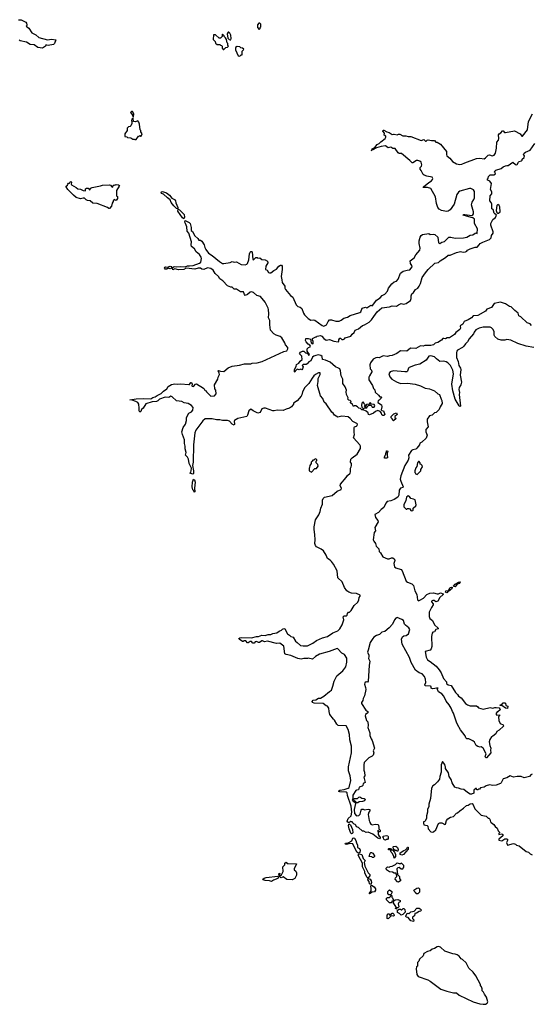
# Model space of a CAD drawing. Extents: x 2494106 to 2685573, y 758056 to 915185.
# Tile 486 of 507: x 2643004 to 2650421, y 882900 to 897180. Entities that reach past the tile are written whole.
import ezdxf

# ---------------------------------------------------------------- set-up
doc = ezdxf.new("R2010")
doc.units = 0

msp = doc.modelspace()

# ---------------------------------------------------------------- linework, layer by layer
at = {"layer": '0CON05XD'}
for points in [[(2642985, 897180), (2643027, 897177), (2643095, 897142), (2643105, 897130), (2643110, 897105), (2643110, 897095), (2643100, 897085), (2643136, 897056), (2643180, 896990), (2643238, 896958), (2643284, 896924), (2643405, 896889), (2643464, 896896), (2643526, 896886), (2643507, 896833), (2643492, 896818), (2643415, 896808), (2643395, 896810), (2643385, 896820), (2643380, 896795), (2643335, 896768), (2643269, 896779), (2643215, 896817), (2643155, 896820), (2643105, 896852), (2643013, 896873), (2642997, 896885)], [(2646475, 897040), (2646488, 897052), (2646490, 897065), (2646500, 897075), (2646500, 897115), (2646485, 897130), (2646472, 897128), (2646450, 897105), (2646450, 897065), (2646475, 897040)], [(2645965, 896750), (2645992, 896778), (2646015, 896780), (2646030, 896795), (2646020, 896805), (2646020, 896835), (2646010, 896845), (2646000, 896895), (2645990, 896915), (2645970, 896935), (2645970, 896945), (2645945, 896970), (2645940, 896965), (2645940, 896935), (2645915, 896910), (2645895, 896910), (2645845, 896960), (2645812, 896958), (2645810, 896895), (2645840, 896865), (2645845, 896840), (2645865, 896820), (2645905, 896820), (2645915, 896810), (2645928, 896808), (2645940, 896795), (2645940, 896765), (2645955, 896750), (2645965, 896750)], [(2646055, 896888), (2646065, 896890), (2646072, 896905), (2646067, 896957), (2646050, 896985), (2646035, 897000), (2646025, 897000), (2646010, 896975), (2646023, 896913), (2646040, 896895), (2646055, 896888)], [(2646195, 896650), (2646215, 896670), (2646228, 896672), (2646228, 896725), (2646249, 896741), (2646252, 896752), (2646236, 896766), (2646212, 896772), (2646195, 896788), (2646155, 896792), (2646132, 896775), (2646134, 896745), (2646172, 896655), (2646195, 896650)], [(2644655, 895770), (2644658, 895815), (2644638, 895848), (2644625, 895850), (2644610, 895835), (2644632, 895812), (2644640, 895795), (2644642, 895772), (2644655, 895770)], [(2645465, 893611), (2645517, 893614), (2645611, 893649), (2645629, 893665), (2645638, 893715), (2645634, 893735), (2645613, 893773), (2645563, 893815), (2645536, 893856), (2645495, 893892), (2645489, 893915), (2645495, 893960), (2645456, 894086), (2645433, 894115), (2645426, 894175), (2645410, 894225), (2645397, 894245), (2645405, 894268), (2645461, 894241), (2645477, 894225), (2645491, 894165), (2645491, 894121), (2645509, 894109), (2645545, 894044), (2645588, 894005), (2645602, 893982), (2645625, 893982), (2645645, 893970), (2645678, 893915), (2645686, 893876), (2645701, 893845), (2645742, 893792), (2645795, 893760), (2645902, 893672), (2645945, 893646), (2645965, 893644), (2646055, 893660), (2646085, 893672), (2646115, 893662), (2646145, 893668), (2646215, 893630), (2646275, 893627), (2646295, 893632), (2646305, 893642), (2646327, 893695), (2646334, 893786), (2646345, 893808), (2646355, 893818), (2646365, 893818), (2646372, 893812), (2646385, 893700), (2646395, 893698), (2646425, 893730), (2646445, 893730), (2646455, 893722), (2646485, 893728), (2646515, 893702), (2646565, 893698), (2646596, 893676), (2646600, 893655), (2646573, 893605), (2646568, 893558), (2646592, 893545), (2646612, 893515), (2646625, 893508), (2646645, 893508), (2646686, 893544), (2646725, 893563), (2646762, 893605), (2646785, 893620), (2646799, 893619), (2646808, 893605), (2646809, 893555), (2646794, 893455), (2646806, 893406), (2646807, 893367), (2646850, 893315), (2646850, 893285), (2646858, 893265), (2646930, 893180), (2646966, 893155), (2647012, 893045), (2647035, 893022), (2647069, 893009), (2647092, 892992), (2647116, 892926), (2647131, 892901), (2647185, 892844), (2647225, 892824), (2647265, 892827), (2647282, 892822), (2647387, 892745), (2647415, 892736), (2647450, 892755), (2647474, 892805), (2647495, 892826), (2647525, 892829), (2647585, 892806), (2647635, 892809), (2647665, 892820), (2647705, 892849), (2647757, 892865), (2647795, 892890), (2647935, 892932), (2647950, 892945), (2647970, 892995), (2648015, 893010), (2648037, 893003), (2648095, 893038), (2648115, 893032), (2648125, 893038), (2648179, 893111), (2648232, 893145), (2648261, 893179), (2648299, 893201), (2648338, 893242), (2648351, 893285), (2648400, 893350), (2648435, 893378), (2648465, 893388), (2648489, 893415), (2648524, 893506), (2648565, 893531), (2648622, 893548), (2648660, 893550), (2648694, 893595), (2648690, 893615), (2648668, 893645), (2648667, 893685), (2648724, 893725), (2648748, 893772), (2648805, 893838), (2648810, 893865), (2648794, 893935), (2648796, 893975), (2648808, 894025), (2648825, 894051), (2648845, 894064), (2648935, 894077), (2648955, 894064), (2649005, 894068), (2649023, 894063), (2649064, 894025), (2649076, 893946), (2649085, 893937), (2649095, 893936), (2649125, 893954), (2649164, 893965), (2649225, 894024), (2649255, 894026), (2649317, 894013), (2649437, 894014), (2649485, 894028), (2649533, 894057), (2649575, 894062), (2649605, 894084), (2649615, 894087), (2649635, 894080), (2649639, 894145), (2649598, 894225), (2649595, 894285), (2649575, 894305), (2649549, 894309), (2649433, 894347), (2649440, 894355), (2649455, 894356), (2649558, 894342), (2649571, 894349), (2649581, 894365), (2649583, 894395), (2649554, 894495), (2649564, 894535), (2649589, 894571), (2649595, 894595), (2649595, 894690), (2649581, 894711), (2649545, 894730), (2649525, 894732), (2649385, 894692), (2649365, 894680), (2649340, 894645), (2649302, 894505), (2649245, 894424), (2649215, 894405), (2649192, 894398), (2649121, 894411), (2649085, 894432), (2649066, 894455), (2649045, 894512), (2649032, 894612), (2648962, 894732), (2648915, 894744), (2648852, 894745), (2648858, 894755), (2648935, 894819), (2648975, 894844), (2648990, 894860), (2648994, 894875), (2648984, 894894), (2648905, 894909), (2648867, 894925), (2648855, 894936), (2648825, 894993), (2648810, 895010), (2648812, 895035), (2648828, 895055), (2648832, 895075), (2648823, 895113), (2648805, 895129), (2648775, 895139), (2648755, 895138), (2648705, 895103), (2648695, 895102), (2648659, 895139), (2648538, 895238), (2648505, 895240), (2648491, 895251), (2648445, 895310), (2648415, 895312), (2648385, 895330), (2648345, 895322), (2648305, 895350), (2648245, 895342), (2648178, 895322), (2648125, 895292), (2648110, 895290), (2648105, 895282), (2648100, 895285), (2648110, 895290), (2648115, 895308), (2648153, 895327), (2648185, 895368), (2648215, 895382), (2648241, 895409), (2648302, 895455), (2648312, 895475), (2648312, 895492), (2648290, 895505), (2648292, 895535), (2648270, 895565), (2648275, 895578), (2648285, 895578), (2648325, 895553), (2648360, 895545), (2648404, 895514), (2648421, 895519), (2648435, 895522), (2648475, 895508), (2648495, 895520), (2648515, 895522), (2648557, 895497), (2648603, 895497), (2648635, 895488), (2648675, 895487), (2648825, 895428), (2648865, 895443), (2648885, 895418), (2648895, 895418), (2648912, 895435), (2648925, 895439), (2648975, 895427), (2649015, 895430), (2649035, 895403), (2649055, 895402), (2649102, 895375), (2649189, 895269), (2649190, 895225), (2649198, 895205), (2649241, 895171), (2649278, 895125), (2649335, 895089), (2649385, 895079), (2649415, 895085), (2649455, 895106), (2649625, 895169), (2649675, 895174), (2649735, 895164), (2649756, 895175), (2649796, 895214), (2649815, 895218), (2649855, 895206), (2649882, 895215), (2649902, 895245), (2649916, 895315), (2649921, 895405), (2649946, 895435), (2649951, 895455), (2649945, 895510), (2649954, 895526), (2649979, 895541), (2650005, 895570), (2650015, 895568), (2650034, 895544), (2650045, 895542), (2650175, 895568), (2650260, 895525), (2650285, 895490), (2650295, 895492), (2650364, 895585), (2650381, 895705), (2650436, 895814)], [(2644675, 895440), (2644695, 895442), (2644725, 895490), (2644735, 895490), (2644745, 895500), (2644755, 895490), (2644765, 895490), (2644778, 895525), (2644760, 895555), (2644760, 895575), (2644750, 895585), (2644742, 895665), (2644732, 895695), (2644715, 895712), (2644685, 895700), (2644652, 895702), (2644650, 895745), (2644645, 895750), (2644630, 895735), (2644623, 895717), (2644630, 895705), (2644630, 895675), (2644615, 895640), (2644605, 895630), (2644582, 895628), (2644562, 895605), (2644560, 895575), (2644530, 895525), (2644530, 895485), (2644555, 895480), (2644565, 895470), (2644617, 895467), (2644645, 895448), (2644665, 895448), (2644675, 895440)], [(2650424, 892744), (2650405, 892770), (2650362, 892785), (2650270, 892870), (2650238, 892885), (2650230, 892925), (2650182, 892962), (2650130, 893015), (2650105, 893020), (2650045, 893061), (2649975, 893081), (2649884, 893066), (2649842, 893005), (2649775, 892980), (2649758, 892955), (2649645, 892889), (2649576, 892884), (2649555, 892854), (2649504, 892826), (2649448, 892805), (2649426, 892765), (2649412, 892755), (2649394, 892746), (2649388, 892735), (2649393, 892705), (2649387, 892685), (2649325, 892642), (2649308, 892615), (2649235, 892567), (2649202, 892568), (2649175, 892552), (2649152, 892558), (2649138, 892555), (2649119, 892531), (2649065, 892500), (2649029, 892491), (2649005, 892463), (2648963, 892453), (2648876, 892454), (2648855, 892447), (2648815, 892452), (2648745, 892412), (2648670, 892415), (2648615, 892373), (2648525, 892379), (2648470, 892340), (2648405, 892310), (2648365, 892307), (2648334, 892296), (2648275, 892304), (2648215, 892278), (2648185, 892282), (2648165, 892278), (2648129, 892255), (2648091, 892205), (2648081, 892175), (2648083, 892115), (2648102, 892095), (2648108, 892075), (2648073, 892017), (2648067, 891995), (2648067, 891957), (2648120, 891875), (2648135, 891830), (2648152, 891812), (2648155, 891780), (2648206, 891736), (2648225, 891710), (2648245, 891710), (2648248, 891705), (2648245, 891690), (2648215, 891660), (2648200, 891655), (2648195, 891630), (2648250, 891595), (2648252, 891565), (2648244, 891524), (2648255, 891512), (2648277, 891507), (2648298, 891455), (2648282, 891438), (2648268, 891438), (2648255, 891450), (2648250, 891475), (2648229, 891499), (2648195, 891510), (2648164, 891496), (2648135, 891472), (2648075, 891448), (2648062, 891455), (2648056, 891476), (2648025, 891500), (2647985, 891520), (2647963, 891523), (2647945, 891540), (2647920, 891545), (2647900, 891565), (2647875, 891578), (2647855, 891580), (2647845, 891570), (2647830, 891600), (2647800, 891625), (2647800, 891635), (2647810, 891645), (2647797, 891657), (2647775, 891660), (2647762, 891675), (2647768, 891695), (2647744, 891744), (2647737, 891785), (2647740, 891805), (2647724, 891855), (2647689, 891905), (2647689, 891965), (2647663, 892013), (2647656, 892085), (2647644, 892114), (2647625, 892128), (2647583, 892143), (2647505, 892211), (2647435, 892243), (2647395, 892252), (2647388, 892295), (2647371, 892311), (2647332, 892318), (2647295, 892312), (2647269, 892301), (2647250, 892285), (2647226, 892234), (2647194, 892216), (2647173, 892187), (2647155, 892178), (2647115, 892180), (2647100, 892165), (2647112, 892145), (2647105, 892118), (2647095, 892102), (2647075, 892110), (2647055, 892103), (2647025, 892112), (2647002, 892088), (2646995, 892070), (2646990, 892075), (2646990, 892105), (2647012, 892148), (2647015, 892180), (2647053, 892197), (2647071, 892229), (2647097, 892253), (2647095, 892300), (2647062, 892335), (2647075, 892358), (2647105, 892372), (2647122, 892372), (2647145, 892348), (2647155, 892343), (2647168, 892348), (2647180, 892340), (2647193, 892313), (2647207, 892323), (2647170, 892375), (2647170, 892405), (2647193, 892427), (2647216, 892434), (2647222, 892445), (2647211, 892461), (2647184, 892474), (2647156, 892506), (2647147, 892525), (2647150, 892555), (2647185, 892558), (2647220, 892545), (2647230, 892495), (2647255, 892480), (2647260, 892485), (2647260, 892515), (2647250, 892535), (2647250, 892555), (2647295, 892580), (2647308, 892582), (2647315, 892590), (2647365, 892599), (2647385, 892592), (2647412, 892555), (2647445, 892532), (2647495, 892540), (2647558, 892518), (2647622, 892508), (2647630, 892515), (2647630, 892535), (2647645, 892560), (2647655, 892560), (2647675, 892540), (2647695, 892542), (2647715, 892550), (2647723, 892567), (2647805, 892590), (2647825, 892620), (2647852, 892645), (2647865, 892678), (2647915, 892698), (2647972, 892745), (2648005, 892754), (2648072, 892795), (2648104, 892826), (2648136, 892874), (2648184, 892945), (2648255, 892999), (2648364, 893016), (2648405, 893032), (2648465, 893024), (2648495, 893046), (2648535, 893063), (2648574, 893054), (2648605, 893063), (2648668, 893105), (2648680, 893135), (2648680, 893175), (2648690, 893205), (2648715, 893222), (2648744, 893266), (2648775, 893288), (2648797, 893315), (2648816, 893354), (2648839, 893441), (2648885, 893508), (2648927, 893555), (2649023, 893647), (2649075, 893660), (2649098, 893685), (2649177, 893733), (2649215, 893767), (2649246, 893764), (2649335, 893803), (2649395, 893820), (2649435, 893810), (2649465, 893813), (2649485, 893823), (2649495, 893838), (2649535, 893857), (2649605, 893879), (2649635, 893880), (2649665, 893917), (2649678, 893932), (2649720, 893955), (2649815, 893991), (2649837, 894015), (2649845, 894048), (2649866, 894084), (2649869, 894105), (2649835, 894200), (2649834, 894226), (2649865, 894282), (2649901, 894309), (2649918, 894345), (2649908, 894358), (2649895, 894360), (2649882, 894372), (2649868, 894425), (2649848, 894438), (2649850, 894505), (2649841, 894531), (2649818, 894555), (2649822, 894625), (2649848, 894655), (2649848, 894685), (2649830, 894715), (2649842, 894805), (2649819, 894839), (2649790, 894855), (2649782, 894868), (2649795, 894880), (2649802, 894905), (2649825, 894930), (2649879, 894931), (2649902, 894945), (2649895, 894962), (2649880, 894975), (2649905, 894998), (2649986, 895024), (2650014, 895046), (2650048, 895062), (2650065, 895066), (2650087, 895063), (2650155, 895113), (2650190, 895080), (2650205, 895077), (2650218, 895082), (2650235, 895112), (2650246, 895124), (2650280, 895135), (2650290, 895145), (2650290, 895155), (2650318, 895182), (2650320, 895205), (2650308, 895225), (2650317, 895245), (2650335, 895260), (2650403, 895287), (2650472, 895385)], [(2644305, 894440), (2644295, 894440), (2644275, 894458), (2644125, 894514), (2644065, 894521), (2644025, 894551), (2643985, 894556), (2643968, 894565), (2643945, 894592), (2643925, 894593), (2643885, 894582), (2643825, 894602), (2643782, 894635), (2643702, 894715), (2643680, 894755), (2643680, 894765), (2643698, 894782), (2643700, 894795), (2643712, 894808), (2643725, 894810), (2643732, 894825), (2643745, 894831), (2643756, 894825), (2643750, 894795), (2643757, 894787), (2643825, 894748), (2643846, 894726), (2643885, 894722), (2643925, 894702), (2643960, 894700), (2643956, 894725), (2643972, 894738), (2643996, 894735), (2644010, 894725), (2644015, 894710), (2644036, 894735), (2644055, 894744), (2644175, 894770), (2644205, 894782), (2644306, 894786), (2644320, 894780), (2644340, 894755), (2644355, 894750), (2644360, 894775), (2644373, 894787), (2644385, 894782), (2644405, 894789), (2644436, 894786), (2644450, 894775), (2644448, 894765), (2644410, 894705), (2644408, 894685), (2644410, 894625), (2644420, 894615), (2644422, 894585), (2644405, 894560), (2644375, 894570), (2644360, 894555), (2644360, 894545), (2644343, 894517), (2644337, 894475), (2644305, 894440)], [(2645295, 894437), (2645275, 894444), (2645241, 894481), (2645200, 894530), (2645187, 894567), (2645145, 894595), (2645088, 894648), (2645061, 894661), (2645056, 894675), (2645059, 894681), (2645075, 894687), (2645130, 894670), (2645174, 894634), (2645211, 894591), (2645250, 894570), (2645262, 894555), (2645268, 894525), (2645298, 894455), (2645295, 894437)], [(2645385, 894294), (2645364, 894304), (2645297, 894405), (2645300, 894430), (2645322, 894422), (2645387, 894357), (2645393, 894317), (2645385, 894294)], [(2649935, 894370), (2649945, 894372), (2649968, 894395), (2649964, 894465), (2649953, 894485), (2649935, 894498), (2649923, 894485), (2649910, 894415), (2649922, 894382), (2649935, 894370)], [(2647992, 886295), (2648002, 886265), (2648007, 886215), (2647992, 886195), (2648012, 886115), (2647985, 886100), (2647980, 886075), (2647968, 886062), (2647925, 886048), (2647915, 886010), (2647885, 886008), (2647875, 886000), (2647834, 885935), (2647834, 885886), (2647823, 885855), (2647844, 885844), (2647872, 885822), (2647874, 885814), (2647853, 885725), (2647858, 885665), (2647885, 885632), (2647922, 885638), (2647942, 885658), (2647953, 885717), (2647965, 885732), (2647985, 885732), (2648005, 885720), (2648055, 885730), (2648080, 885725), (2648082, 885705), (2648067, 885685), (2648057, 885655), (2648070, 885565), (2648077, 885557), (2648080, 885535), (2648095, 885512), (2648115, 885502), (2648155, 885512), (2648195, 885507), (2648205, 885498), (2648212, 885465), (2648210, 885445), (2648228, 885425), (2648228, 885405), (2648225, 885400), (2648212, 885402), (2648205, 885420), (2648190, 885415), (2648200, 885405), (2648202, 885365), (2648215, 885340), (2648228, 885328), (2648230, 885315), (2648218, 885302), (2648195, 885308), (2648125, 885368), (2648055, 885398), (2648025, 885392), (2647995, 885410), (2647972, 885412), (2647915, 885462), (2647885, 885472), (2647875, 885500), (2647865, 885510), (2647852, 885512), (2647834, 885534), (2647825, 885548), (2647805, 885553), (2647775, 885533), (2647760, 885540), (2647752, 885555), (2647765, 885594), (2647811, 885635), (2647820, 885685), (2647811, 885775), (2647755, 885930), (2647752, 885965), (2647735, 885977), (2647645, 885980), (2647632, 885985), (2647630, 885995), (2647645, 886006), (2647710, 886015), (2647765, 886034), (2647780, 886045), (2647803, 886145), (2647796, 886215), (2647773, 886285), (2647773, 886345), (2647816, 886545), (2647816, 886644), (2647790, 886735), (2647784, 886815), (2647766, 886885), (2647738, 886938), (2647620, 886945), (2647603, 886963), (2647570, 887020), (2647554, 887035), (2647501, 887105), (2647489, 887145), (2647484, 887194), (2647465, 887223), (2647445, 887230), (2647402, 887262), (2647275, 887269), (2647248, 887278), (2647243, 887293), (2647260, 887310), (2647295, 887317), (2647335, 887341), (2647365, 887341), (2647415, 887367), (2647494, 887436), (2647522, 887455), (2647546, 887515), (2647561, 887585), (2647600, 887665), (2647690, 887735), (2647731, 887795), (2647747, 887863), (2647745, 887922), (2647715, 887972), (2647674, 887994), (2647618, 888055), (2647605, 888060), (2647492, 888018), (2647352, 887978), (2647292, 887945), (2647250, 887905), (2647185, 887918), (2647175, 887913), (2647125, 887917), (2647085, 887906), (2647035, 887914), (2646935, 887957), (2646865, 887972), (2646848, 887985), (2646832, 888095), (2646775, 888140), (2646725, 888134), (2646595, 888167), (2646555, 888158), (2646525, 888170), (2646515, 888170), (2646482, 888148), (2646465, 888148), (2646435, 888160), (2646420, 888155), (2646405, 888140), (2646385, 888140), (2646365, 888160), (2646345, 888160), (2646315, 888142), (2646305, 888142), (2646282, 888172), (2646258, 888172), (2646245, 888160), (2646235, 888160), (2646184, 888194), (2646182, 888205), (2646194, 888215), (2646215, 888220), (2646365, 888216), (2646435, 888236), (2646465, 888236), (2646516, 888254), (2646565, 888251), (2646605, 888261), (2646645, 888261), (2646675, 888278), (2646732, 888288), (2646765, 888312), (2646800, 888325), (2646815, 888342), (2646835, 888352), (2646849, 888345), (2646888, 888275), (2646916, 888256), (2646935, 888232), (2646968, 888225), (2647003, 888165), (2647026, 888146), (2647075, 888104), (2647115, 888098), (2647175, 888101), (2647255, 888139), (2647305, 888175), (2647395, 888214), (2647464, 888236), (2647544, 888286), (2647615, 888317), (2647644, 888345), (2647678, 888405), (2647702, 888475), (2647695, 888520), (2647708, 888532), (2647735, 888533), (2647752, 888545), (2647755, 888570), (2647770, 888585), (2647785, 888588), (2647809, 888611), (2647855, 888682), (2647907, 888733), (2647920, 888765), (2647925, 888800), (2647942, 888818), (2647940, 888835), (2647885, 888856), (2647815, 888862), (2647775, 888878), (2647745, 888899), (2647714, 888944), (2647679, 889029), (2647614, 889085), (2647605, 889185), (2647553, 889283), (2647525, 889322), (2647505, 889343), (2647467, 889365), (2647446, 889414), (2647407, 889477), (2647375, 889501), (2647305, 889537), (2647290, 889555), (2647284, 889584), (2647288, 889635), (2647284, 889715), (2647271, 889785), (2647273, 889825), (2647292, 889925), (2647340, 890000), (2647362, 890048), (2647370, 890095), (2647396, 890155), (2647394, 890214), (2647402, 890235), (2647425, 890254), (2647535, 890278), (2647605, 890343), (2647664, 890366), (2647669, 890385), (2647652, 890418), (2647656, 890445), (2647735, 890540), (2647755, 890570), (2647793, 890605), (2647799, 890621), (2647798, 890675), (2647810, 890695), (2647812, 890715), (2647812, 890745), (2647800, 890765), (2647806, 890805), (2647825, 890827), (2647895, 890880), (2647947, 890963), (2647946, 890995), (2647936, 891015), (2647843, 891115), (2647860, 891165), (2647853, 891195), (2647852, 891265), (2647860, 891275), (2647886, 891284), (2647898, 891295), (2647902, 891315), (2647892, 891325), (2647832, 891352), (2647795, 891398), (2647765, 891419), (2647675, 891430), (2647615, 891417), (2647570, 891445), (2647550, 891475), (2647527, 891487), (2647445, 891610), (2647418, 891635), (2647398, 891685), (2647363, 891725), (2647323, 891875), (2647324, 891905), (2647333, 891935), (2647332, 891975), (2647362, 892035), (2647358, 892058), (2647335, 892057), (2647292, 892035), (2647267, 892013), (2647245, 891980), (2647195, 891905), (2647136, 891845), (2647106, 891785), (2647095, 891738), (2647085, 891720), (2647025, 891650), (2646975, 891618), (2646973, 891605), (2646945, 891564), (2646915, 891546), (2646865, 891533), (2646825, 891512), (2646735, 891517), (2646695, 891506), (2646673, 891507), (2646566, 891544), (2646545, 891546), (2646516, 891534), (2646490, 891485), (2646455, 891474), (2646387, 891507), (2646355, 891532), (2646327, 891505), (2646307, 891443), (2646295, 891427), (2646165, 891398), (2646120, 891365), (2646112, 891355), (2646119, 891315), (2646115, 891300), (2646083, 891315), (2646045, 891358), (2646015, 891368), (2645945, 891368), (2645905, 891379), (2645855, 891376), (2645795, 891391), (2645742, 891392), (2645695, 891390), (2645657, 891363), (2645560, 891225), (2645544, 891186), (2645524, 891015), (2645518, 890765), (2645509, 890715), (2645524, 890635), (2645523, 890597), (2645515, 890588), (2645470, 890605), (2645485, 890618), (2645492, 890635), (2645494, 890674), (2645461, 890741), (2645450, 890805), (2645436, 890836), (2645410, 890865), (2645416, 890905), (2645404, 890955), (2645404, 890995), (2645392, 891035), (2645394, 891085), (2645363, 891165), (2645357, 891205), (2645372, 891265), (2645406, 891315), (2645422, 891365), (2645423, 891405), (2645435, 891440), (2645455, 891471), (2645497, 891493), (2645513, 891517), (2645517, 891557), (2645494, 891585), (2645471, 891601), (2645445, 891614), (2645388, 891625), (2645355, 891644), (2645275, 891650), (2645215, 891709), (2645195, 891719), (2645165, 891700), (2645115, 891704), (2645030, 891675), (2645005, 891650), (2644987, 891643), (2644925, 891640), (2644835, 891610), (2644793, 891545), (2644772, 891525), (2644762, 891498), (2644745, 891490), (2644734, 891505), (2644738, 891545), (2644730, 891605), (2644715, 891630), (2644690, 891645), (2644635, 891662), (2644600, 891665), (2644695, 891681), (2644805, 891686), (2644905, 891680), (2644935, 891703), (2644970, 891710), (2644995, 891731), (2645055, 891757), (2645087, 891793), (2645135, 891828), (2645155, 891858), (2645205, 891890), (2645255, 891897), (2645295, 891892), (2645335, 891897), (2645455, 891888), (2645465, 891890), (2645484, 891916), (2645495, 891916), (2645504, 891895), (2645502, 891872), (2645505, 891863), (2645525, 891860), (2645554, 891896), (2645565, 891900), (2645670, 891835), (2645680, 891825), (2645682, 891812), (2645695, 891800), (2645708, 891798), (2645712, 891782), (2645775, 891720), (2645827, 891723), (2645852, 891755), (2645847, 891807), (2645832, 891825), (2645830, 891885), (2645878, 891965), (2645882, 891995), (2645900, 892035), (2645897, 892055), (2645880, 892085), (2645885, 892092), (2645914, 892084), (2645965, 892080), (2646025, 892130), (2646083, 892157), (2646192, 892168), (2646265, 892188), (2646355, 892188), (2646375, 892198), (2646445, 892203), (2646519, 892221), (2646835, 892367), (2646875, 892377), (2646893, 892405), (2646890, 892425), (2646859, 892465), (2646850, 892495), (2646805, 892567), (2646780, 892585), (2646720, 892605), (2646690, 892625), (2646642, 892675), (2646628, 892755), (2646628, 892815), (2646612, 892855), (2646618, 892915), (2646610, 892975), (2646608, 892995), (2646561, 893085), (2646493, 893165), (2646441, 893181), (2646395, 893223), (2646365, 893232), (2646345, 893230), (2646305, 893193), (2646275, 893178), (2646262, 893195), (2646250, 893235), (2646203, 893233), (2646145, 893270), (2646113, 893273), (2646085, 893300), (2646065, 893300), (2646015, 893322), (2645950, 893395), (2645904, 893424), (2645886, 893456), (2645837, 893497), (2645807, 893547), (2645775, 893570), (2645725, 893580), (2645675, 893558), (2645645, 893562), (2645625, 893576), (2645590, 893575), (2645545, 893561), (2645416, 893574), (2645385, 893557), (2645305, 893554), (2645255, 893569), (2645225, 893553), (2645217, 893575), (2645245, 893601), (2645275, 893594), (2645335, 893602), (2645405, 893597), (2645435, 893610), (2645465, 893611)], [(2645115, 893563), (2645104, 893575), (2645111, 893589), (2645125, 893596), (2645149, 893591), (2645187, 893607), (2645201, 893601), (2645210, 893585), (2645203, 893575), (2645185, 893568), (2645155, 893578), (2645135, 893564), (2645115, 893563)], [(2650458, 892428), (2650345, 892444), (2650225, 892486), (2650125, 892533), (2650065, 892540), (2650035, 892530), (2649985, 892530), (2649935, 892547), (2649890, 892585), (2649883, 892605), (2649882, 892655), (2649870, 892685), (2649845, 892710), (2649822, 892722), (2649725, 892722), (2649665, 892708), (2649615, 892680), (2649593, 892647), (2649582, 892625), (2649519, 892551), (2649495, 892508), (2649465, 892479), (2649445, 892444), (2649425, 892427), (2649352, 892388), (2649341, 892375), (2649336, 892354), (2649337, 892283), (2649359, 892225), (2649371, 892165), (2649394, 892125), (2649399, 892105), (2649391, 892025), (2649408, 891925), (2649398, 891885), (2649377, 891845), (2649372, 891815), (2649378, 891775), (2649374, 891744), (2649396, 891574), (2649385, 891570), (2649375, 891580), (2649317, 891677), (2649282, 891795), (2649269, 891895), (2649294, 892045), (2649285, 892097), (2649251, 892165), (2649212, 892205), (2649185, 892218), (2649146, 892226), (2649095, 892222), (2649045, 892259), (2649015, 892291), (2648965, 892306), (2648935, 892298), (2648898, 892242), (2648806, 892184), (2648735, 892169), (2648652, 892135), (2648641, 892125), (2648626, 892084), (2648615, 892074), (2648585, 892071), (2648425, 892088), (2648375, 892072), (2648354, 892045), (2648371, 892001), (2648401, 891965), (2648465, 891926), (2648525, 891903), (2648625, 891907), (2648735, 891892), (2648815, 891869), (2648884, 891834), (2648945, 891824), (2649017, 891797), (2649065, 891756), (2649092, 891745), (2649113, 891675), (2649126, 891655), (2649130, 891615), (2649098, 891565), (2649083, 891527), (2649040, 891485), (2649015, 891478), (2648984, 891446), (2648945, 891437), (2648909, 891385), (2648909, 891349), (2648924, 891276), (2648892, 891235), (2648894, 891205), (2648911, 891155), (2648899, 891111), (2648835, 891052), (2648805, 891040), (2648802, 891015), (2648762, 890965), (2648745, 890952), (2648705, 890944), (2648685, 890931), (2648642, 890865), (2648643, 890825), (2648635, 890790), (2648585, 890716), (2648527, 890565), (2648522, 890515), (2648527, 890485), (2648563, 890405), (2648558, 890395), (2648525, 890384), (2648506, 890356), (2648502, 890285), (2648485, 890254), (2648435, 890220), (2648385, 890200), (2648330, 890190), (2648312, 890168), (2648285, 890104), (2648244, 890076), (2648208, 890032), (2648151, 890005), (2648161, 889961), (2648194, 889915), (2648199, 889895), (2648154, 889815), (2648160, 889765), (2648144, 889745), (2648129, 889635), (2648137, 889615), (2648163, 889585), (2648174, 889545), (2648209, 889505), (2648216, 889466), (2648236, 889446), (2648268, 889388), (2648335, 889361), (2648359, 889361), (2648394, 889376), (2648415, 889377), (2648438, 889358), (2648440, 889335), (2648428, 889295), (2648438, 889245), (2648455, 889230), (2648535, 889206), (2648549, 889189), (2648605, 889035), (2648625, 889021), (2648687, 888997), (2648712, 888975), (2648732, 888895), (2648759, 888845), (2648770, 888765), (2648784, 888754), (2648805, 888759), (2648860, 888790), (2648907, 888845), (2648948, 888862), (2649005, 888870), (2649054, 888854), (2649075, 888854), (2649105, 888867), (2649142, 888855), (2649142, 888845), (2649095, 888800), (2649065, 888746), (2649035, 888739), (2649012, 888755), (2648995, 888758), (2648974, 888745), (2648972, 888735), (2648997, 888707), (2648999, 888695), (2648972, 888655), (2648941, 888585), (2648938, 888525), (2648948, 888495), (2648988, 888465), (2649018, 888405), (2649070, 888355), (2649070, 888345), (2649035, 888338), (2649016, 888304), (2648993, 888297), (2648982, 888285), (2648972, 888235), (2648979, 888091), (2648968, 888055), (2648955, 888038), (2648884, 888015), (2648896, 887934), (2648916, 887895), (2648955, 887874), (2649041, 887805), (2649085, 887751), (2649116, 887706), (2649146, 887625), (2649192, 887575), (2649190, 887555), (2649215, 887532), (2649258, 887525), (2649322, 887422), (2649353, 887393), (2649365, 887368), (2649406, 887346), (2649469, 887265), (2649495, 887241), (2649535, 887228), (2649627, 887227), (2649646, 887216), (2649655, 887200), (2649725, 887182), (2649825, 887207), (2649865, 887193), (2649893, 887207), (2649913, 887207), (2649955, 887198), (2649966, 887186), (2649968, 887172), (2649935, 887140), (2649925, 887140), (2649908, 887115), (2649923, 887093), (2649958, 887098), (2649958, 887085), (2649943, 887067), (2649949, 887015), (2649968, 886975), (2650012, 886955), (2650019, 886935), (2649957, 886875), (2649922, 886858), (2649906, 886824), (2649862, 886788), (2649845, 886778), (2649819, 886741), (2649810, 886705), (2649820, 886655), (2649836, 886615), (2649830, 886585), (2649832, 886545), (2649770, 886475), (2649760, 886475), (2649752, 886495), (2649768, 886535), (2649722, 886615), (2649695, 886632), (2649678, 886628), (2649645, 886640), (2649622, 886655), (2649595, 886702), (2649575, 886722), (2649515, 886748), (2649485, 886752), (2649472, 886765), (2649462, 886795), (2649393, 886883), (2649350, 886960), (2649334, 886994), (2649295, 887122), (2649278, 887148), (2649261, 887195), (2649232, 887245), (2649187, 887297), (2649155, 887369), (2649125, 887403), (2649074, 887434), (2649062, 887465), (2649062, 887478), (2649070, 887485), (2649047, 887487), (2649022, 887478), (2648987, 887477), (2648970, 887485), (2648967, 887507), (2648960, 887515), (2648881, 887521), (2648878, 887535), (2648890, 887565), (2648886, 887615), (2648874, 887654), (2648840, 887695), (2648795, 887707), (2648743, 887745), (2648679, 887859), (2648655, 887930), (2648547, 888125), (2648541, 888195), (2648555, 888230), (2648575, 888243), (2648605, 888251), (2648640, 888275), (2648658, 888335), (2648645, 888359), (2648597, 888397), (2648584, 888415), (2648566, 888465), (2648545, 888483), (2648475, 888508), (2648458, 888502), (2648436, 888475), (2648408, 888412), (2648362, 888358), (2648299, 888305), (2648255, 888299), (2648219, 888261), (2648175, 888249), (2648140, 888225), (2648123, 888207), (2648086, 888145), (2648054, 888036), (2648044, 888005), (2648064, 887965), (2648067, 887945), (2648060, 887915), (2648078, 887875), (2648068, 887815), (2648058, 887585), (2648045, 887570), (2648025, 887578), (2648006, 887564), (2648004, 887545), (2648019, 887495), (2648020, 887465), (2648001, 887375), (2647982, 887335), (2647978, 887305), (2647958, 887275), (2647958, 887265), (2648020, 887165), (2648052, 887145), (2648051, 887129), (2648017, 887103), (2648010, 887085), (2648034, 887015), (2648049, 886995), (2648058, 886945), (2648052, 886915), (2648078, 886835), (2648080, 886800), (2648099, 886749), (2648116, 886726), (2648147, 886613), (2648130, 886575), (2648138, 886545), (2648126, 886514), (2648115, 886501), (2648065, 886476), (2648000, 886405), (2647993, 886375), (2647992, 886295)], [(2647995, 891540), (2648005, 891550), (2648038, 891552), (2648052, 891578), (2648065, 891590), (2648098, 891588), (2648115, 891560), (2648145, 891560), (2648152, 891585), (2648145, 891598), (2648102, 891602), (2648085, 891630), (2648068, 891602), (2648032, 891598), (2648020, 891585), (2648015, 891560), (2648002, 891575), (2648010, 891595), (2648002, 891602), (2647985, 891640), (2647963, 891617), (2647960, 891585), (2647962, 891562), (2647982, 891542), (2647995, 891540)], [(2648425, 891360), (2648410, 891375), (2648408, 891388), (2648390, 891405), (2648390, 891425), (2648430, 891465), (2648465, 891480), (2648477, 891453), (2648440, 891425), (2648442, 891412), (2648460, 891395), (2648425, 891360)], [(2647235, 890620), (2647285, 890670), (2647305, 890670), (2647330, 890705), (2647328, 890728), (2647300, 890755), (2647300, 890775), (2647310, 890785), (2647310, 890795), (2647295, 890810), (2647282, 890808), (2647268, 890792), (2647255, 890790), (2647242, 890778), (2647230, 890765), (2647230, 890745), (2647210, 890715), (2647207, 890683), (2647200, 890675), (2647200, 890635), (2647235, 890620)], [(2648325, 890820), (2648295, 890820), (2648293, 890833), (2648300, 890865), (2648310, 890875), (2648313, 890897), (2648320, 890905), (2648320, 890925), (2648335, 890928), (2648342, 890915), (2648330, 890895), (2648330, 890855), (2648340, 890835), (2648325, 890820)], [(2648765, 890582), (2648820, 890635), (2648820, 890655), (2648842, 890695), (2648840, 890715), (2648825, 890730), (2648812, 890732), (2648808, 890755), (2648795, 890770), (2648785, 890770), (2648773, 890755), (2648762, 890698), (2648748, 890682), (2648730, 890635), (2648730, 890615), (2648740, 890605), (2648740, 890595), (2648765, 890582)], [(2645535, 890330), (2645530, 890345), (2645515, 890360), (2645506, 890405), (2645507, 890475), (2645525, 890517), (2645538, 890508), (2645546, 890475), (2645540, 890385), (2645545, 890332), (2645535, 890330)], [(2648685, 890058), (2648705, 890060), (2648710, 890065), (2648710, 890095), (2648745, 890130), (2648750, 890145), (2648738, 890215), (2648715, 890228), (2648675, 890238), (2648653, 890265), (2648635, 890274), (2648612, 890255), (2648601, 890205), (2648574, 890146), (2648572, 890115), (2648605, 890080), (2648615, 890080), (2648625, 890090), (2648645, 890090), (2648660, 890085), (2648675, 890062), (2648685, 890058)], [(2649195, 888870), (2649178, 888875), (2649183, 888895), (2649218, 888902), (2649245, 888943), (2649265, 888952), (2649275, 888950), (2649268, 888925), (2649240, 888905), (2649240, 888895), (2649215, 888890), (2649195, 888870)], [(2649315, 888957), (2649298, 888958), (2649292, 888965), (2649315, 888993), (2649365, 889021), (2649390, 889025), (2649380, 889005), (2649347, 888993), (2649315, 888957)], [(2650075, 887190), (2650045, 887193), (2649995, 887232), (2649970, 887235), (2649970, 887245), (2649995, 887250), (2650015, 887270), (2650035, 887272), (2650047, 887267), (2650052, 887232), (2650080, 887225), (2650075, 887190)], [(2650435, 886239), (2650415, 886227), (2650395, 886204), (2650315, 886186), (2650275, 886203), (2650215, 886204), (2650165, 886193), (2650115, 886213), (2650065, 886187), (2650015, 886170), (2649985, 886110), (2649975, 886102), (2649913, 886077), (2649865, 886072), (2649815, 886082), (2649765, 886070), (2649735, 886050), (2649685, 886040), (2649668, 886022), (2649655, 886020), (2649645, 886010), (2649632, 886012), (2649628, 886028), (2649615, 886030), (2649590, 886005), (2649588, 885962), (2649555, 885950), (2649535, 885950), (2649495, 885972), (2649445, 886017), (2649405, 886022), (2649366, 886036), (2649335, 886038), (2649311, 886051), (2649273, 886113), (2649258, 886158), (2649228, 886205), (2649218, 886255), (2649178, 886318), (2649178, 886345), (2649170, 886355), (2649167, 886377), (2649135, 886420), (2649112, 886375), (2649112, 886265), (2649094, 886206), (2649088, 886165), (2649063, 886127), (2649015, 886082), (2648991, 886069), (2648974, 886036), (2648960, 885885), (2648937, 885803), (2648933, 885767), (2648918, 885725), (2648918, 885685), (2648902, 885635), (2648902, 885595), (2648878, 885552), (2648860, 885545), (2648858, 885525), (2648865, 885502), (2648913, 885493), (2648922, 885482), (2648928, 885445), (2648965, 885402), (2648985, 885397), (2649005, 885403), (2649035, 885430), (2649075, 885522), (2649097, 885533), (2649125, 885533), (2649165, 885508), (2649175, 885512), (2649190, 885565), (2649212, 885588), (2649247, 885613), (2649294, 885626), (2649335, 885672), (2649353, 885677), (2649385, 885708), (2649440, 885745), (2649480, 885785), (2649505, 885790), (2649533, 885807), (2649565, 885810), (2649580, 885795), (2649600, 885735), (2649692, 885645), (2649765, 885630), (2649795, 885600), (2649805, 885600), (2649820, 885585), (2649828, 885548), (2649838, 885535), (2649876, 885506), (2649895, 885478), (2649927, 885455), (2649940, 885415), (2649960, 885395), (2649960, 885385), (2649950, 885375), (2649952, 885362), (2649995, 885372), (2650010, 885365), (2650010, 885345), (2649950, 885295), (2649952, 885282), (2649995, 885270), (2650035, 885300), (2650065, 885298), (2650080, 885285), (2650062, 885245), (2650075, 885210), (2650165, 885232), (2650191, 885221), (2650208, 885208), (2650245, 885197), (2650344, 885114), (2650378, 885108), (2650404, 885084), (2650435, 885070)], [(2647882, 885822), (2647876, 885836), (2647853, 885853), (2647848, 885875), (2647856, 885884), (2647903, 885887), (2647922, 885905), (2647935, 885907), (2647965, 885892), (2647997, 885887), (2648010, 885875), (2648005, 885852), (2647975, 885842), (2647923, 885837), (2647905, 885822), (2647882, 885822)], [(2647815, 885374), (2647804, 885384), (2647779, 885445), (2647769, 885495), (2647775, 885514), (2647785, 885514), (2647801, 885501), (2647828, 885435), (2647832, 885388), (2647825, 885376), (2647815, 885374)], [(2647915, 885092), (2647890, 885105), (2647835, 885228), (2647805, 885234), (2647735, 885218), (2647720, 885225), (2647726, 885235), (2647766, 885244), (2647821, 885269), (2647835, 885310), (2647845, 885314), (2647858, 885308), (2647879, 885275), (2647885, 885243), (2647900, 885210), (2647899, 885175), (2647928, 885158), (2647940, 885135), (2647935, 885104), (2647915, 885092)], [(2648305, 885282), (2648293, 885283), (2648283, 885293), (2648280, 885315), (2648270, 885325), (2648272, 885338), (2648315, 885350), (2648340, 885345), (2648348, 885335), (2648347, 885303), (2648335, 885290), (2648315, 885290), (2648305, 885282)], [(2648055, 884736), (2648045, 884736), (2648036, 884746), (2648009, 884805), (2648006, 884826), (2647976, 884895), (2647974, 884945), (2647916, 885055), (2647913, 885067), (2647925, 885084), (2647963, 885073), (2647982, 885015), (2648012, 884985), (2647996, 884955), (2648008, 884905), (2648057, 884807), (2648080, 884785), (2648082, 884775), (2648081, 884765), (2648055, 884736)], [(2648135, 885030), (2648115, 885030), (2648107, 885037), (2648070, 885045), (2648085, 885090), (2648095, 885100), (2648105, 885102), (2648125, 885092), (2648150, 885055), (2648148, 885042), (2648135, 885030)], [(2648435, 885020), (2648430, 885045), (2648407, 885087), (2648390, 885105), (2648378, 885138), (2648352, 885142), (2648350, 885155), (2648355, 885160), (2648378, 885158), (2648392, 885142), (2648408, 885138), (2648438, 885108), (2648450, 885075), (2648450, 885045), (2648435, 885020)], [(2648485, 885120), (2648475, 885120), (2648465, 885130), (2648445, 885130), (2648422, 885152), (2648420, 885185), (2648425, 885190), (2648455, 885192), (2648480, 885175), (2648492, 885145), (2648485, 885120)], [(2648545, 885063), (2648520, 885075), (2648520, 885095), (2648575, 885132), (2648598, 885142), (2648618, 885162), (2648625, 885180), (2648638, 885178), (2648638, 885152), (2648566, 885074), (2648545, 885063)], [(2646955, 884704), (2646875, 884708), (2646825, 884747), (2646795, 884736), (2646785, 884739), (2646770, 884755), (2646770, 884770), (2646763, 884773), (2646765, 884800), (2646777, 884795), (2646770, 884770), (2646785, 884770), (2646801, 884779), (2646822, 884825), (2646820, 884895), (2646850, 884925), (2646850, 884945), (2646865, 884960), (2646883, 884943), (2646895, 884940), (2647017, 884935), (2646983, 884865), (2646985, 884850), (2647005, 884830), (2647018, 884805), (2647017, 884775), (2646992, 884725), (2646955, 884704)], [(2648495, 884672), (2648480, 884675), (2648448, 884715), (2648452, 884735), (2648470, 884755), (2648468, 884788), (2648455, 884800), (2648435, 884802), (2648407, 884817), (2648365, 884820), (2648320, 884850), (2648318, 884875), (2648335, 884892), (2648365, 884890), (2648375, 884900), (2648405, 884902), (2648453, 884927), (2648475, 884950), (2648505, 884942), (2648528, 884942), (2648535, 884950), (2648567, 884917), (2648570, 884885), (2648560, 884875), (2648560, 884865), (2648555, 884860), (2648535, 884862), (2648505, 884882), (2648485, 884880), (2648472, 884865), (2648480, 884785), (2648510, 884755), (2648510, 884725), (2648528, 884695), (2648495, 884672)], [(2646655, 884683), (2646625, 884692), (2646564, 884694), (2646533, 884703), (2646530, 884715), (2646549, 884731), (2646575, 884740), (2646747, 884757), (2646752, 884735), (2646746, 884724), (2646685, 884702), (2646655, 884683)], [(2648095, 884638), (2648077, 884647), (2648069, 884679), (2648052, 884705), (2648056, 884724), (2648084, 884715), (2648099, 884689), (2648104, 884665), (2648095, 884638)], [(2648075, 884501), (2648068, 884505), (2648098, 884545), (2648101, 884575), (2648094, 884616), (2648105, 884629), (2648144, 884605), (2648162, 884575), (2648164, 884555), (2648148, 884532), (2648113, 884527), (2648075, 884501)], [(2648385, 884490), (2648355, 884490), (2648340, 884505), (2648343, 884537), (2648365, 884560), (2648400, 884535), (2648400, 884515), (2648385, 884490)], [(2648775, 884500), (2648752, 884502), (2648748, 884518), (2648730, 884525), (2648720, 884555), (2648760, 884585), (2648785, 884590), (2648800, 884575), (2648802, 884545), (2648800, 884525), (2648775, 884500)], [(2648455, 884280), (2648450, 884295), (2648460, 884305), (2648457, 884317), (2648420, 884375), (2648430, 884385), (2648428, 884398), (2648400, 884395), (2648395, 884370), (2648365, 884372), (2648320, 884415), (2648322, 884438), (2648335, 884450), (2648365, 884450), (2648378, 884462), (2648385, 884480), (2648398, 884478), (2648400, 884455), (2648410, 884445), (2648422, 884412), (2648445, 884410), (2648453, 884417), (2648485, 884420), (2648520, 884405), (2648520, 884385), (2648500, 884375), (2648492, 884355), (2648498, 884312), (2648485, 884300), (2648472, 884298), (2648455, 884280)], [(2648345, 884140), (2648330, 884145), (2648332, 884195), (2648345, 884210), (2648355, 884210), (2648375, 884190), (2648405, 884220), (2648415, 884220), (2648430, 884205), (2648432, 884188), (2648425, 884180), (2648388, 884182), (2648345, 884140)], [(2648535, 884192), (2648508, 884218), (2648495, 884220), (2648482, 884232), (2648480, 884265), (2648505, 884280), (2648525, 884280), (2648535, 884270), (2648545, 884270), (2648565, 884290), (2648575, 884290), (2648587, 884277), (2648590, 884235), (2648558, 884202), (2648535, 884192)], [(2648715, 884100), (2648675, 884110), (2648635, 884160), (2648612, 884162), (2648600, 884175), (2648600, 884185), (2648622, 884218), (2648635, 884220), (2648645, 884210), (2648675, 884240), (2648725, 884250), (2648760, 884295), (2648795, 884292), (2648810, 884285), (2648827, 884263), (2648815, 884250), (2648795, 884248), (2648755, 884222), (2648732, 884218), (2648728, 884182), (2648700, 884165), (2648700, 884145), (2648720, 884125), (2648715, 884100)], [(2649725, 882900), (2649755, 882903), (2649780, 882915), (2649790, 882935), (2649772, 883002), (2649740, 883045), (2649730, 883075), (2649710, 883095), (2649710, 883125), (2649700, 883155), (2649683, 883173), (2649682, 883185), (2649618, 883315), (2649578, 883365), (2649517, 883425), (2649475, 883502), (2649425, 883548), (2649405, 883558), (2649376, 883596), (2649348, 883618), (2649319, 883629), (2649285, 883630), (2649165, 883673), (2649105, 883731), (2649075, 883738), (2649055, 883733), (2649015, 883711), (2648985, 883702), (2648956, 883674), (2648914, 883666), (2648862, 883635), (2648852, 883605), (2648800, 883555), (2648790, 883525), (2648773, 883507), (2648770, 883455), (2648758, 883442), (2648750, 883415), (2648763, 883333), (2648780, 883305), (2648920, 883255), (2648956, 883236), (2649110, 883120), (2649195, 883091), (2649293, 883067), (2649335, 883064), (2649375, 883031), (2649576, 882936), (2649675, 882907), (2649725, 882900)]]:
    msp.add_lwpolyline(points, dxfattribs=at)

doc.saveas('drawing.dxf')
